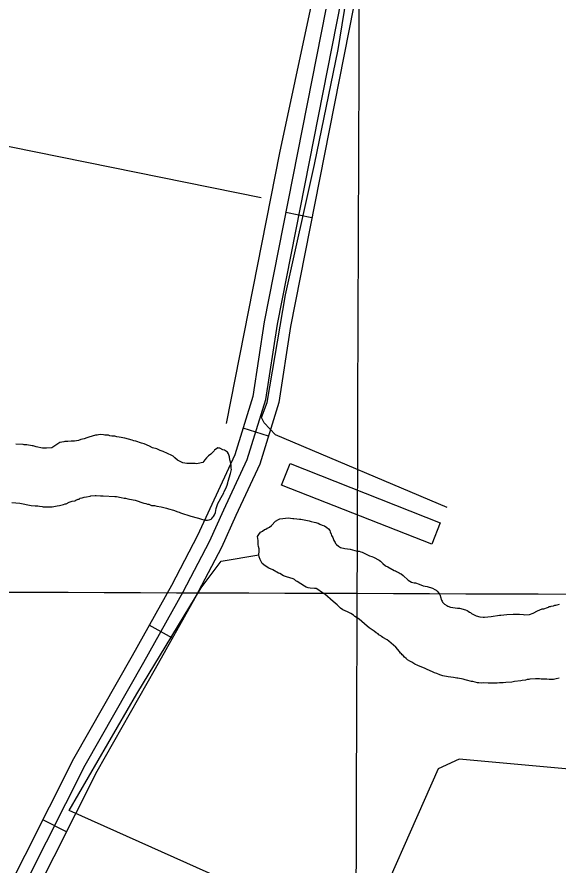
# Model space of a CAD drawing. Extents: x 3146026 to 3183936, y 897894 to 923344.
# Drawn here: x 3155106 to 3155717, y 909112 to 910070 of the extents above; entities that cross this region are included whole.
import ezdxf

# ---------------------------------------------------------------- set-up
doc = ezdxf.new("R2010")
doc.units = 0
for name, color, linetype in [('V-BLDG-OTLN', 7, 'Continuous'), ('V-GRID-MAJR', 7, 'Continuous'), ('V-ROAD-CNTR', 7, 'Continuous'), ('V-TOPO-SHOR', 7, 'Continuous')]:
    doc.layers.add(name, color=color, linetype=linetype)

msp = doc.modelspace()

# ---------------------------------------------------------------- linework, layer by layer
at = {"layer": 'V-BLDG-OTLN'}
msp.add_lwpolyline([(3155584.091000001, 909498.4249999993), (3155574.570000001, 909474.2439999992), (3155405.057000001, 909540.9899999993), (3155414.578000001, 909565.1709999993)], close=True, dxfattribs=at)
at = {"layer": 'V-GRID-MAJR'}
for points in [[(3155483.12, 907322.211), (3155490.4390000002, 909418.746), (3155511.603, 915481.6070000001), (3155532.767, 921544.514), (3155532.774, 921546.412)], [(3150267.842, 909437.3570000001), (3155490.4390000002, 909418.746), (3160713.04, 909400.895), (3165935.643, 909383.804), (3171158.249, 909367.4720000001), (3176380.857, 909351.9), (3181603.467, 909337.087), (3181603.468, 909337.087)]]:
    msp.add_spline(points, degree=3, dxfattribs=at)
at = {"layer": 'V-ROAD-CNTR'}
for p, q in [((3155439.247084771, 909842.757286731), (3155409.8141436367, 909848.5582751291)), ((3155390.1981828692, 909596.3317795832), (3155361.514240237, 909605.119762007)), ((3155281.815399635, 909368.0882360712), (3155255.6334519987, 909382.734206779)), ((3155162.2376387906, 909149.340673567), (3155135.453692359, 909162.8546465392))]:
    msp.add_line(p, q, dxfattribs=at)
for points in [[(3156023.1799169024, 912837.0582981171), (3155997.5799681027, 912795.3173815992), (3155990.3769825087, 912739.3084936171), (3155964.656033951, 912613.7737446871), (3155957.5510481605, 912539.4148934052), (3155947.7580677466, 912479.5550131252), (3155927.602108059, 912419.5481331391), (3155902.563158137, 912342.7192867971), (3155890.3771825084, 912286.6613989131), (3155385.493192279, 909725.1695219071), (3155372.5172182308, 909641.0366901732), (3155352.340258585, 909575.1738218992), (3155326.3463105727, 909519.1399339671), (3155310.1523429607, 909483.8610045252), (3155280.658401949, 909427.4691173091), (3155236.3804905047, 909348.3172756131), (3155170.204622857, 909231.7275087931), (3154950.743061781, 908796.7733787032), (3154928.571106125, 908749.8314725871), (3154915.961131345, 908712.6365469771), (3154904.8741535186, 908687.7925966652), (3154879.756203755, 908644.5586831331), (3154850.8072616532, 908609.601753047), (3154181.9545993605, 907329.4143134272)], [(3154198.8465655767, 907329.3523135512), (3154863.369236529, 908601.2527697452), (3154892.102179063, 908635.9487003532), (3154918.2461267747, 908680.9496103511), (3154929.943103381, 908707.1605579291), (3154942.501078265, 908744.2014838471), (3154964.2230348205, 908790.190391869), (3155183.4305964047, 909224.6425229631), (3155249.448464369, 909340.9532903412), (3155293.852375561, 909420.330131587), (3155323.623316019, 909477.2520177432), (3155339.966283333, 909512.8549465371), (3155366.380230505, 909569.7958326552), (3155387.1771889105, 909637.6786968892), (3155400.2701627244, 909722.5745270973), (3155905.0661531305, 912283.6174050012), (3155917.060129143, 912338.792294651), (3155941.8430795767, 912414.8361425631), (3155962.3650385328, 912475.9320203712), (3155972.4350183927, 912537.4888972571), (3155979.5120042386, 912611.5487491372), (3156005.1829528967, 912736.8434985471), (3156012.046939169, 912790.2153918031), (3156035.966891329, 912829.2163138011)], [(3156048.7538657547, 912821.3743294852), (3156026.5139102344, 912785.1134020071), (3156019.9889232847, 912734.3785034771), (3155994.367974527, 912609.323753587), (3155987.3189886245, 912535.5629011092), (3155976.972009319, 912472.3090276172), (3155956.084051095, 912410.1241519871), (3155931.557100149, 912334.8653025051), (3155919.7551237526, 912280.5734110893), (3155415.0471331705, 909719.9795322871), (3155401.837159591, 909634.3207036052), (3155380.420202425, 909564.4178434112), (3155353.5862560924, 909506.5699591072), (3155337.094289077, 909470.643030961), (3155307.0463491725, 909413.1911458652), (3155262.5164382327, 909333.5893050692), (3155196.656569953, 909217.5575371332), (3154977.7030078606, 908783.607405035), (3154956.4310504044, 908738.5714951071), (3154943.9250754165, 908701.684568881), (3154931.618100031, 908674.106624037), (3154904.4481543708, 908627.3387175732), (3154875.931211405, 908592.903786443), (3154215.7385317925, 907329.291313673)]]:
    msp.add_lwpolyline(points, dxfattribs=at)
at = {"layer": 'V-TOPO-SHOR'}
for points in [[(3155342.740000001, 909610.4709999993), (3155403.226000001, 909915.9419999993), (3155472.170000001, 910240.3429999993), (3155589.272000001, 910791.8269999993)], [(3155591.815556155, 909515.7812813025), (3155398.0107634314, 909597.8149347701), (3155385.2991121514, 909611.2136643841), (3155382.5506427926, 909617.0923132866), (3155388.8110018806, 909634.3465498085), (3155409.4242880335, 909755.7369417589), (3155442.3292662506, 909902.9323464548), (3155468.9738853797, 910032.8735146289), (3155489.8161976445, 910162.9673668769), (3155682.7429789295, 910102.7305351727)], [(3155381.82500338, 909865.3317868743), (3154986.1991919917, 909945.4183283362), (3154687.4184814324, 910009.8922211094), (3154557.8590234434, 910051.0426074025)], [(3155329.230000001, 909507.2859999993), (3155330.420000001, 909510.1059999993), (3155331.233000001, 909514.6729999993), (3155333.258000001, 909520.3099999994), (3155334.6240000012, 909522.9579999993), (3155337.026000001, 909526.8469999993), (3155339.759000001, 909532.1429999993), (3155340.264000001, 909533.5519999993), (3155341.972000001, 909536.9049999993), (3155343.496000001, 909540.7809999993), (3155344.336000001, 909543.5949999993), (3155344.6610000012, 909545.3529999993), (3155347.520000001, 909554.1569999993), (3155347.852000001, 909555.5619999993), (3155348.336000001, 909558.7239999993), (3155348.141000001, 909560.1229999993), (3155348.3030000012, 909561.1769999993), (3155348.094000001, 909563.6289999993), (3155347.731000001, 909564.4989999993), (3155347.7150000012, 909565.5519999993), (3155346.787000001, 909569.3939999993), (3155346.392000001, 909572.7179999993), (3155344.942000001, 909576.2039999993), (3155343.867000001, 909577.9419999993), (3155341.565000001, 909579.6629999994), (3155340.504000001, 909580.3509999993), (3155338.745000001, 909580.8529999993), (3155335.216000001, 909582.5559999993), (3155334.165000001, 909582.5419999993), (3155332.935000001, 909582.8759999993), (3155329.461000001, 909580.3749999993), (3155328.773000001, 909579.4889999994), (3155327.389000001, 909578.2429999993), (3155325.142000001, 909575.9329999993), (3155322.713000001, 909573.9729999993), (3155320.464000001, 909571.8389999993), (3155318.3940000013, 909569.5329999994), (3155315.981000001, 909566.3449999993), (3155310.914000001, 909565.2239999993), (3155309.165000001, 909565.0259999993), (3155307.586000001, 909565.1789999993), (3155304.605000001, 909565.3139999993), (3155298.121000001, 909565.2259999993), (3155293.554000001, 909566.0389999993), (3155289.669000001, 909568.0909999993), (3155287.555000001, 909568.9369999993), (3155284.710000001, 909571.8779999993), (3155282.759000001, 909573.6049999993), (3155281.345000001, 909574.4629999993), (3155271.472000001, 909578.7079999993), (3155268.126000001, 909579.8899999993), (3155264.245000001, 909581.7659999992), (3155259.493000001, 909583.1029999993), (3155255.963000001, 909584.9829999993), (3155249.792000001, 909587.7029999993), (3155246.978000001, 909588.3669999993), (3155240.4650000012, 909590.3819999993), (3155238.182000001, 909590.8749999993), (3155236.595000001, 909591.5549999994), (3155228.151000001, 909593.8939999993), (3155221.824000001, 909595.0349999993), (3155219.191000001, 909595.3479999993), (3155216.729000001, 909596.0179999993), (3155213.395000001, 909596.3209999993), (3155211.111000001, 909596.6409999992), (3155209.702000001, 909597.1479999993), (3155205.668000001, 909597.4429999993), (3155204.087000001, 909597.7709999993), (3155200.402000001, 909597.8979999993), (3155198.3030000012, 909597.6929999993), (3155196.730000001, 909597.3229999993), (3155195.153000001, 909597.2999999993), (3155187.471000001, 909595.0919999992), (3155185.380000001, 909594.1869999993), (3155182.067000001, 909593.0909999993), (3155178.395000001, 909592.3399999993), (3155175.953000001, 909591.4299999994), (3155171.233000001, 909590.6649999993), (3155167.552000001, 909590.6149999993), (3155163.702000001, 909590.2119999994), (3155160.372000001, 909590.1669999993), (3155159.326000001, 909589.8019999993), (3155154.781000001, 909588.8639999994), (3155147.832000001, 909584.3869999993), (3155145.924000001, 909582.9599999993), (3155139.620000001, 909582.5239999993), (3155135.237000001, 909582.6379999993), (3155128.206000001, 909584.1209999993), (3155124.860000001, 909585.3029999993), (3155123.633000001, 909585.2839999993), (3155117.487000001, 909586.2529999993), (3155116.432000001, 909586.4149999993), (3155114.503000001, 909586.3879999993), (3155113.272000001, 909586.7219999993), (3155105.205000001, 909587.1379999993)], [(3155100.493000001, 909521.3499999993), (3155109.791000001, 909520.5979999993), (3155122.445000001, 909517.9669999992), (3155126.832000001, 909517.6759999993), (3155128.063000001, 909517.3419999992), (3155129.990000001, 909517.3689999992), (3155131.923000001, 909517.0429999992), (3155134.729000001, 909516.9079999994), (3155136.136000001, 909516.5759999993), (3155137.891000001, 909516.4249999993), (3155141.395000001, 909516.4719999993), (3155142.448000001, 909516.3119999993), (3155146.302000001, 909516.5389999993), (3155151.895000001, 909517.6679999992), (3155154.521000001, 909517.8789999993), (3155158.887000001, 909518.9889999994), (3155160.630000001, 909519.7139999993), (3155161.855000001, 909519.9039999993), (3155165.339000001, 909521.5299999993), (3155168.828000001, 909522.6299999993), (3155171.626000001, 909523.1929999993), (3155172.842000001, 909523.9119999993), (3155175.456000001, 909524.9969999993), (3155176.504000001, 909525.1879999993), (3155177.895000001, 909526.0829999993), (3155179.992000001, 909526.4619999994), (3155182.261000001, 909527.1949999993), (3155184.709000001, 909527.7519999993), (3155188.907000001, 909528.3359999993), (3155189.953000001, 909528.6999999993), (3155194.676000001, 909529.2899999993), (3155195.905000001, 909529.3059999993), (3155200.6440000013, 909528.6719999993), (3155200.816000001, 909528.8479999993), (3155203.796000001, 909528.8889999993), (3155216.778000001, 909528.0139999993), (3155218.705000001, 909528.0409999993), (3155224.153000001, 909527.0639999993), (3155227.317000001, 909526.2299999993), (3155228.546000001, 909526.2469999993), (3155228.722000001, 909526.0749999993), (3155231.358000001, 909525.5829999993), (3155233.469000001, 909524.9109999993), (3155239.796000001, 909523.7709999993), (3155249.657000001, 909520.3999999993), (3155251.760000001, 909520.2519999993), (3155253.8740000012, 909519.5799999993), (3155255.102000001, 909519.4229999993), (3155258.101000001, 909518.0609999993), (3155259.858000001, 909517.7329999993), (3155261.785000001, 909517.7599999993), (3155264.425000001, 909517.0939999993), (3155269.164000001, 909516.4589999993), (3155275.1440000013, 909514.9619999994), (3155277.434000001, 909514.1159999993), (3155283.240000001, 909512.4429999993), (3155287.995000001, 909510.7559999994), (3155289.402000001, 909510.4239999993), (3155290.813000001, 909509.7439999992), (3155302.434000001, 909505.8689999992), (3155309.821000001, 909504.0419999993), (3155311.230000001, 909503.5359999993), (3155312.283000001, 909503.3749999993), (3155314.750000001, 909502.3569999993), (3155319.147000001, 909501.1889999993), (3155321.251000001, 909501.2179999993), (3155323.350000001, 909501.5969999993), (3155325.439000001, 909502.5019999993), (3155326.479000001, 909503.3929999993), (3155327.514000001, 909504.6339999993), (3155328.204000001, 909505.5189999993), (3155329.230000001, 909507.2859999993)], [(3155379.275000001, 909462.3739999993), (3155379.924000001, 909466.2379999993), (3155379.901000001, 909467.8149999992), (3155379.711000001, 909469.0399999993), (3155378.974000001, 909471.6589999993), (3155378.593000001, 909473.9329999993), (3155378.552000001, 909476.9099999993), (3155378.707000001, 909478.3149999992), (3155377.941000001, 909483.0359999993), (3155379.314000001, 909485.3339999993), (3155381.382000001, 909487.8159999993), (3155383.469000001, 909489.0709999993), (3155385.898000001, 909490.8569999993), (3155387.121000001, 909491.2239999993), (3155388.685000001, 909492.1229999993), (3155390.080000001, 909492.6679999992), (3155391.471000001, 909493.5629999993), (3155393.551000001, 909495.1679999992), (3155398.040000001, 909500.1369999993), (3155401.518000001, 909502.1109999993), (3155403.089000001, 909502.6599999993), (3155406.409000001, 909503.4049999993), (3155412.5360000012, 909503.8399999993), (3155417.626000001, 909503.3829999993), (3155418.858000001, 909503.0469999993), (3155422.365000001, 909502.9199999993), (3155425.349000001, 909502.6109999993), (3155426.579000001, 909502.2769999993), (3155436.066000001, 909500.6549999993), (3155437.125000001, 909500.1429999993), (3155438.353000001, 909499.9829999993), (3155441.696000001, 909499.1539999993), (3155443.631000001, 909498.6519999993), (3155444.688000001, 909498.1419999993), (3155446.447000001, 909497.8139999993), (3155448.386000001, 909496.7899999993), (3155450.854000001, 909495.7719999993), (3155453.494000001, 909494.9329999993), (3155456.148000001, 909493.2149999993), (3155458.096000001, 909491.6639999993), (3155459.528000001, 909489.5809999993), (3155459.896000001, 909488.1849999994), (3155461.160000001, 909485.5709999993), (3155461.528000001, 909484.1749999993), (3155462.962000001, 909481.9159999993), (3155464.062000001, 909478.4259999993), (3155465.321000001, 909475.9889999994), (3155465.858000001, 909475.1199999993), (3155467.103000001, 909473.7359999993), (3155469.233000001, 909471.8349999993), (3155471.703000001, 909470.6409999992), (3155476.454000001, 909469.3039999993), (3155482.422000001, 909468.5099999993), (3155490.338000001, 909466.5149999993), (3155492.619000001, 909466.1949999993), (3155494.380000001, 909465.6939999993), (3155495.964000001, 909465.1899999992), (3155504.432000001, 909461.0979999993), (3155506.720000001, 909460.4279999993), (3155508.835000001, 909459.5799999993), (3155515.190000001, 909456.1599999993), (3155516.7860000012, 909454.9559999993), (3155518.209000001, 909453.3969999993), (3155519.448000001, 909452.5389999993), (3155522.461000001, 909449.9509999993), (3155524.930000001, 909448.7589999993), (3155532.000000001, 909444.4719999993), (3155533.585000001, 909443.9679999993), (3155534.646000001, 909443.2799999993), (3155537.6440000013, 909441.9199999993), (3155538.881000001, 909441.0599999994), (3155540.116000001, 909440.5499999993), (3155542.418000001, 909438.8299999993), (3155547.921000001, 909433.6459999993), (3155551.808000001, 909431.4199999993), (3155554.799000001, 909430.5869999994), (3155556.027000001, 909430.4269999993), (3155560.431000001, 909428.9089999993), (3155564.660000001, 909427.2159999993), (3155569.227000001, 909426.4009999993), (3155575.2150000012, 909424.3789999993), (3155577.859000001, 909423.1869999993), (3155579.450000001, 909422.1569999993), (3155580.689000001, 909421.2989999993), (3155582.647000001, 909419.0459999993), (3155583.722000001, 909417.3099999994), (3155584.822000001, 909413.8179999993), (3155585.199000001, 909411.8969999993), (3155585.564000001, 909410.8479999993), (3155586.278000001, 909409.8079999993), (3155586.821000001, 909408.5869999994), (3155588.777000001, 909406.5099999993), (3155591.429000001, 909404.7939999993), (3155592.666000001, 909404.1099999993), (3155595.484000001, 909403.0959999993), (3155598.296000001, 909402.6109999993), (3155603.383000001, 909402.1519999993), (3155604.614000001, 909401.8179999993), (3155605.843000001, 909401.8369999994), (3155612.528000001, 909399.9999999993), (3155614.289000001, 909399.3219999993)], [(3156612.0871936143, 908874.1888492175), (3156278.034433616, 909032.4920983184), (3155828.3935885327, 909211.2559494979), (3155667.6467701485, 909225.6469695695), (3155605.3864844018, 909231.6400535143), (3155581.871888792, 909220.64617608), (3155495.4483341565, 909025.5053196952), (3155165.480107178, 909173.5400187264), (3155241.5206767, 909305.0845257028), (3155314.354724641, 909425.1007609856), (3155336.914966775, 909454.9903067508), (3155379.275000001, 909462.3739999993)], [(3155718.454000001, 909323.0589999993), (3155715.065000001, 909322.1739999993), (3155711.745000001, 909321.4279999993), (3155706.8400000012, 909321.3609999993), (3155704.204000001, 909321.6759999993), (3155697.8940000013, 909321.7639999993), (3155695.961000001, 909322.0899999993), (3155693.333000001, 909322.0549999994), (3155691.754000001, 909322.2089999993), (3155685.098000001, 909321.9419999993), (3155684.052000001, 909321.5779999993), (3155682.301000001, 909321.3769999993), (3155680.206000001, 909320.8239999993), (3155676.356000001, 909320.4209999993), (3155674.959000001, 909320.0499999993), (3155667.961000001, 909319.0789999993), (3155664.991000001, 909318.3379999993), (3155658.1610000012, 909317.8949999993), (3155655.187000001, 909317.5039999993), (3155650.981000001, 909317.6209999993), (3155648.177000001, 909317.4079999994), (3155638.015000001, 909317.2709999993), (3155632.577000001, 909317.5449999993), (3155631.179000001, 909317.3529999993), (3155627.490000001, 909317.8279999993), (3155626.266000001, 909317.8119999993), (3155623.630000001, 909318.3009999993), (3155620.814000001, 909319.1389999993), (3155619.409000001, 909319.2939999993), (3155613.605000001, 909320.7929999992), (3155612.026000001, 909320.9469999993), (3155609.912000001, 909321.6209999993), (3155603.760000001, 909322.9379999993), (3155602.709000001, 909322.9229999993), (3155599.193000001, 909323.7529999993), (3155592.873000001, 909324.5409999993), (3155586.901000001, 909325.5119999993), (3155583.557000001, 909326.5199999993), (3155580.380000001, 909328.0539999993), (3155577.562000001, 909329.0649999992), (3155575.446000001, 909330.0889999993), (3155569.278000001, 909332.6349999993), (3155566.9820000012, 909333.8309999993), (3155558.702000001, 909337.0459999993), (3155555.349000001, 909338.5779999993), (3155551.989000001, 909340.8109999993), (3155549.695000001, 909342.0069999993), (3155547.219000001, 909343.7269999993), (3155545.619000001, 909345.2809999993), (3155543.848000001, 909346.6599999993), (3155542.068000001, 909348.5619999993), (3155541.183000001, 909349.2519999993), (3155540.469000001, 909350.2949999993), (3155539.406000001, 909351.1549999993), (3155538.152000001, 909353.0679999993), (3155533.878000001, 909357.9149999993), (3155526.251000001, 909364.6469999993), (3155524.128000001, 909366.1959999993), (3155519.360000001, 909368.7599999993), (3155519.358000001, 909368.9359999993), (3155517.7690000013, 909369.7899999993), (3155516.882000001, 909370.6539999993), (3155514.936000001, 909371.8539999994), (3155513.871000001, 909372.8919999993), (3155511.750000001, 909374.2649999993), (3155509.622000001, 909375.9889999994), (3155503.961000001, 909379.7679999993), (3155501.659000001, 909381.4899999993), (3155492.439000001, 909389.4259999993), (3155487.663000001, 909392.6909999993), (3155486.064000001, 909394.2469999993), (3155483.057000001, 909396.1329999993), (3155479.526000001, 909398.0129999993), (3155474.238000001, 909400.2209999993), (3155471.408000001, 909402.1089999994), (3155467.8570000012, 909405.5659999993), (3155463.2490000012, 909409.3589999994), (3155453.844000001, 909417.8189999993), (3155449.071000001, 909420.9099999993), (3155447.121000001, 909422.4599999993), (3155443.944000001, 909423.9939999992), (3155442.013000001, 909424.3199999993), (3155437.452000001, 909424.6069999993), (3155434.991000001, 909425.0979999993), (3155432.879000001, 909425.7719999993), (3155430.761000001, 909426.7939999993), (3155422.627000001, 909432.1169999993), (3155421.216000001, 909432.7989999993), (3155419.444000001, 909434.1769999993), (3155418.031000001, 909435.0349999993), (3155410.640000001, 909437.2119999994), (3155407.293000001, 909438.3939999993), (3155403.050000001, 909441.1399999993), (3155401.641000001, 909441.6459999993), (3155395.282000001, 909445.2399999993), (3155390.522000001, 909447.2799999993), (3155386.633000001, 909449.6779999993), (3155383.266000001, 909452.4389999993), (3155380.925000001, 909456.9629999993), (3155379.838000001, 909459.7519999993), (3155379.275000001, 909462.3739999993)], [(3155614.289000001, 909399.3219999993), (3155615.526000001, 909398.6379999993), (3155617.119000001, 909397.4319999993), (3155618.1780000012, 909396.9219999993), (3155619.417000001, 909395.8849999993), (3155624.537000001, 909393.1509999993), (3155628.580000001, 909392.3299999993), (3155632.442000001, 909391.8569999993), (3155633.845000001, 909391.8749999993), (3155641.3740000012, 909392.5039999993), (3155650.991000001, 909394.0379999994), (3155652.568000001, 909394.0589999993), (3155659.3940000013, 909394.8529999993), (3155666.222000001, 909395.2979999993), (3155673.408000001, 909395.2199999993), (3155677.971000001, 909394.7549999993), (3155679.731000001, 909394.4289999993), (3155684.631000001, 909394.8449999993), (3155688.994000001, 909396.3069999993), (3155693.692000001, 909398.8239999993), (3155699.092000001, 909401.1769999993), (3155700.841000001, 909401.3759999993), (3155705.032000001, 909402.6599999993), (3155706.074000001, 909403.2009999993), (3155706.942000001, 909403.9139999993)], [(3155706.942000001, 909403.9139999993), (3155708.376000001, 909403.9219999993), (3155709.398000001, 909404.3369999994), (3155711.853000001, 909404.7589999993), (3155713.283000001, 909405.3839999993), (3155714.719000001, 909405.3899999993), (3155715.945000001, 909405.6029999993), (3155718.808000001, 909406.4389999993)]]:
    msp.add_lwpolyline(points, dxfattribs=at)

doc.saveas('drawing.dxf')
